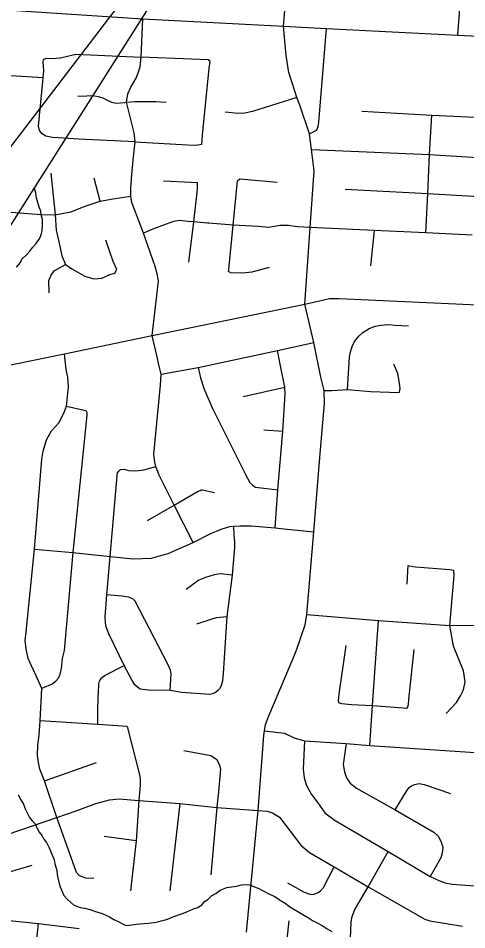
# Model space of a CAD drawing. Extents: x 0 to 69.5, y -4.5 to 22.
# Drawn here: x 4.758 to 5.421, y 17.102 to 18.449 of the extents above; entities that cross this region are included whole.
import ezdxf

# ---------------------------------------------------------------- set-up
doc = ezdxf.new("R2010")
doc.units = 0
for name, color, linetype in [('GM_X_County_Road', 7, 'Continuous'), ('GM_X_Minor_River', 7, 'Continuous'), ('GM_X_Township_Subdivision', 7, 'Continuous'), ('RD_P_Text', 7, 'Continuous')]:
    doc.layers.add(name, color=color, linetype=linetype)

msp = doc.modelspace()

# ---------------------------------------------------------------- linework, layer by layer
at = {"layer": 'GM_X_County_Road'}
for points in [[(5.15, 18.4371), (5.1698, 18.6713), (5.1749, 18.7327), (5.1831, 18.831), (5.2002, 19.0384), (5.204, 19.0829), (5.2078, 19.1282), (5.2116, 19.1733), (5.2155, 19.22), (5.2203, 19.2768)], [(4.5384, 18.4754), (4.5461, 18.4748), (4.6785, 18.4652), (4.9418, 18.4482), (5.15, 18.4371), (5.2136, 18.4338), (5.4078, 18.4238), (5.4377, 18.4223), (5.5969, 18.4142)], [(5.1885, 18.278), (5.1742, 18.3205), (5.1699, 18.3318), (5.1675, 18.3382), (5.1578, 18.3689), (5.154, 18.3937), (5.15, 18.4371)], [(5.1885, 18.278), (5.1987, 18.2836), (5.1998, 18.2849), (5.2005, 18.2864), (5.2013, 18.2892), (5.2022, 18.2953), (5.2136, 18.4338)], [(5.0952, 17.098), (5.1124, 17.278), (5.1207, 17.3886), (5.1219, 17.3959), (5.1235, 17.4049), (5.1285, 17.4176), (5.164, 17.5015), (5.1696, 17.5164), (5.182, 17.5526), (5.1845, 17.5675), (5.195, 17.6899), (5.2039, 17.7996), (5.2105, 17.8795), (5.2103, 17.8987), (5.2053, 17.9185), (5.1947, 17.9695), (5.1816, 18.0264), (5.1894, 18.1399), (5.1951, 18.2234), (5.1913, 18.2549), (5.1885, 18.278)], [(3.9249, 17.4139), (4.1024, 17.5697), (4.2708, 17.7213), (4.2935, 17.7424), (4.3241, 17.7714), (4.3423, 17.7879), (4.3557, 17.8032), (4.3855, 17.8377), (4.3976, 17.8473), (4.4059, 17.853), (4.4167, 17.859), (4.4366, 17.8686), (4.4737, 17.8792), (4.6617, 17.9188), (4.7291, 17.933), (4.8264, 17.9531), (4.956, 17.9799), (5.1816, 18.0264), (5.2178, 18.0345), (5.2322, 18.0349), (5.2647, 18.0331), (5.4907, 18.0227), (5.5592, 18.0196)]]:
    msp.add_lwpolyline(points, dxfattribs=at)
at = {"layer": 'GM_X_Minor_River'}
for points in [[(4.7554, 18.0808), (4.7612, 18.0879), (4.7632, 18.0928), (4.7706, 18.0999), (4.7748, 18.1047), (4.7795, 18.1107), (4.7838, 18.1156), (4.7893, 18.1227), (4.7917, 18.1287), (4.7933, 18.1351), (4.7939, 18.1435), (4.7936, 18.1515), (4.7919, 18.1584), (4.7912, 18.1637), (4.7887, 18.1699), (4.7862, 18.1779), (4.7848, 18.1832), (4.7838, 18.1909), (4.782, 18.1974)], [(4.7578, 17.3011), (4.7618, 17.2937), (4.7654, 17.2871), (4.7682, 17.2802), (4.7711, 17.2744), (4.7744, 17.2675), (4.7784, 17.2624), (4.7832, 17.2577), (4.785, 17.2531), (4.789, 17.2461), (4.7934, 17.2407), (4.7955, 17.2356), (4.7996, 17.2306), (4.8036, 17.2225), (4.8075, 17.2136), (4.8107, 17.2051), (4.812, 17.199), (4.8148, 17.189), (4.8154, 17.1833), (4.8164, 17.1783), (4.8191, 17.1661), (4.8227, 17.158), (4.8252, 17.1522), (4.8304, 17.1463), (4.8393, 17.1385), (4.8495, 17.1347), (4.8563, 17.1334), (4.8635, 17.1317), (4.8721, 17.1284), (4.8819, 17.1255), (4.8864, 17.1238), (4.8928, 17.1206), (4.8992, 17.117), (4.9074, 17.113), (4.9127, 17.1101), (4.9172, 17.1081), (4.9263, 17.109), (4.9321, 17.11), (4.9378, 17.1102), (4.9446, 17.1108), (4.95, 17.1114), (4.9588, 17.1123), (4.9641, 17.1133), (4.9691, 17.1147), (4.9737, 17.1157), (4.9787, 17.1174), (4.9864, 17.1206), (4.991, 17.122), (4.9964, 17.1242), (5.0021, 17.1263), (5.0083, 17.1284), (5.0171, 17.1324), (5.0233, 17.1345), (5.0295, 17.1389), (5.0334, 17.1433), (5.038, 17.1466), (5.0435, 17.1518), (5.05, 17.1551), (5.0563, 17.1602), (5.0663, 17.1641), (5.077, 17.1657), (5.0823, 17.1667), (5.0881, 17.1681), (5.0938, 17.1683), (5.0995, 17.1681), (5.1134, 17.1628), (5.1201, 17.1592), (5.1291, 17.154), (5.1374, 17.1507), (5.1419, 17.1475), (5.1467, 17.1444), (5.1523, 17.1408), (5.1591, 17.136), (5.1654, 17.132), (5.171, 17.1284), (5.1763, 17.1256)], [(5.1763, 17.1256), (5.1811, 17.1228), (5.1871, 17.1192), (5.1931, 17.1153), (5.1998, 17.1117), (5.207, 17.108), (5.2144, 17.1029), (5.2212, 17.0993)]]:
    msp.add_lwpolyline(points, dxfattribs=at)
at = {"layer": 'GM_X_Township_Subdivision'}
for points in [[(5.4078, 18.4238), (5.413, 18.496), (5.4176, 18.5511), (5.4329, 18.6966), (5.4334, 18.7086), (5.4357, 18.7258), (5.4368, 18.7411), (5.4396, 18.7623), (5.4417, 18.7768), (5.4446, 18.7883), (5.4446, 18.7997), (5.4439, 18.813), (5.4443, 18.8311), (5.4466, 18.9246), (5.4479, 18.978), (5.4484, 18.9991)], [(4.9279, 18.2391), (4.9309, 18.2662), (4.9292, 18.2798), (4.9177, 18.3248), (4.9196, 18.3375), (4.9245, 18.347), (4.9322, 18.3602), (4.9358, 18.3697), (4.9383, 18.3772), (4.9396, 18.3916), (4.9418, 18.4482)], [(4.794, 18.3555), (4.7946, 18.3616), (4.7956, 18.3706), (4.7953, 18.3786), (4.7946, 18.384), (4.7951, 18.3882), (4.7989, 18.3899), (4.8074, 18.3894), (4.8205, 18.3905), (4.8429, 18.3961), (4.9396, 18.3916)], [(4.9309, 18.2662), (5.008, 18.2618), (5.0206, 18.2613), (5.0291, 18.2631), (5.0301, 18.2764), (5.04, 18.3751), (5.0416, 18.385), (5.0387, 18.3876), (5.0138, 18.3887), (4.9396, 18.3916)], [(4.7319, 18.3656), (4.7387, 18.3649), (4.7946, 18.3616)], [(4.9309, 18.2662), (4.8472, 18.2703), (4.8245, 18.2717), (4.8086, 18.2727), (4.7987, 18.2745), (4.7934, 18.2779), (4.7893, 18.2829), (4.7876, 18.2894), (4.794, 18.3555)], [(4.8459, 18.3338), (4.859, 18.3343), (4.8665, 18.3346), (4.8706, 18.3341), (4.8758, 18.3331), (4.883, 18.3312), (4.8881, 18.3284), (4.8958, 18.325), (4.9024, 18.3236), (4.9154, 18.3246)], [(4.9154, 18.3246), (4.9177, 18.3248), (4.9304, 18.3258), (4.9422, 18.326), (4.9613, 18.3257), (4.9766, 18.3249)], [(5.1699, 18.3318), (5.1041, 18.3111), (5.0927, 18.3088), (5.0832, 18.308), (5.0639, 18.3101)], [(5.2657, 18.3116), (5.3692, 18.3056), (5.4555, 18.3016)], [(5.3603, 18.1317), (5.3636, 18.1897), (5.366, 18.2476), (5.3692, 18.3056)], [(5.1913, 18.2549), (5.366, 18.2476), (5.5087, 18.2386), (5.5948, 18.2319)], [(4.9564, 17.9778), (4.956, 17.9799), (4.9651, 18.0603), (4.9635, 18.0691), (4.9604, 18.0819), (4.9431, 18.1315), (4.9259, 18.1765), (4.9241, 18.186), (4.9243, 18.1983), (4.9259, 18.2181), (4.9279, 18.2391)], [(4.8061, 18.2202), (4.8124, 18.1586), (4.814, 18.1358), (4.8181, 18.1167), (4.8224, 18.0977), (4.8276, 18.0851), (4.8371, 18.0787), (4.8564, 18.0677), (4.8694, 18.0639), (4.8815, 18.0646), (4.8934, 18.0701), (4.9006, 18.0724), (4.9036, 18.0776), (4.898, 18.0894), (4.8872, 18.121)], [(4.8788, 18.1788), (4.8701, 18.2125)], [(5.01, 18.0886), (5.0172, 18.1481), (5.0226, 18.1965), (5.0229, 18.2055), (5.0136, 18.2063), (4.9725, 18.2083)], [(5.1286, 18.0805), (5.103, 18.0737), (5.0897, 18.0722), (5.0722, 18.0727), (5.0689, 18.0744), (5.069, 18.0774), (5.0755, 18.143), (5.0821, 18.2088), (5.0833, 18.2103), (5.0859, 18.2114), (5.1404, 18.2067)], [(5.2413, 18.1964), (5.3636, 18.1897), (5.4555, 18.1847)], [(4.6202, 18.1771), (4.7476, 18.1625), (4.7786, 18.1601)], [(4.7786, 18.1601), (4.7934, 18.1589), (4.8124, 18.1586), (4.8354, 18.1627), (4.8568, 18.1713), (4.8788, 18.1788), (4.8976, 18.1819), (4.9241, 18.186)], [(5.0396, 18.146), (5.0377, 18.1462), (5.0172, 18.1481), (5.0085, 18.1486), (4.9965, 18.1499), (4.9874, 18.1486), (4.9764, 18.1448), (4.9577, 18.1379), (4.9431, 18.1315)], [(5.4287, 18.1285), (5.3603, 18.1317), (5.2842, 18.1354), (5.1894, 18.1399), (5.1706, 18.1408), (5.1574, 18.1427), (5.1449, 18.1424), (5.1281, 18.1398), (5.113, 18.141), (5.0755, 18.143), (5.0396, 18.146)], [(5.2842, 18.1354), (5.2784, 18.0829)], [(4.8034, 18.0431), (4.8032, 18.0611), (4.8065, 18.0693), (4.8111, 18.0758), (4.8276, 18.0851)], [(5.2445, 17.9004), (5.2477, 17.9481), (5.2492, 17.9558), (5.2517, 17.9639), (5.2551, 17.971), (5.2614, 17.9789), (5.2674, 17.9844), (5.2767, 17.9903), (5.2854, 17.9939), (5.294, 17.9953), (5.3058, 17.9961), (5.3153, 17.9953), (5.3348, 17.9945)], [(5.0163, 17.6742), (4.9883, 17.7294), (4.9663, 17.7737), (4.9613, 17.7863), (4.96, 17.7926), (4.9585, 17.8047), (4.9682, 17.9065), (4.969, 17.9229), (4.9661, 17.9348), (4.9625, 17.9503), (4.9564, 17.9778)], [(4.969, 17.9229), (5.024, 17.9326), (5.1409, 17.9578), (5.1947, 17.9695)], [(4.8696, 17.1775), (4.8577, 17.1779), (4.8483, 17.1813), (4.8439, 17.1865), (4.8409, 17.1947), (4.8149, 17.2674), (4.7965, 17.322), (4.7899, 17.3392), (4.7876, 17.3487), (4.7864, 17.3593), (4.7869, 17.3746), (4.7887, 17.3893), (4.7903, 17.4106), (4.7925, 17.4584), (4.7844, 17.4771), (4.7773, 17.4918), (4.7724, 17.5028), (4.7695, 17.5167), (4.768, 17.529), (4.7693, 17.542), (4.7819, 17.6643), (4.7928, 17.7974), (4.7947, 17.8091), (4.7994, 17.8257), (4.807, 17.8393), (4.8176, 17.8509), (4.8253, 17.8653), (4.8291, 17.8758), (4.832, 17.9044), (4.8312, 17.9185), (4.8289, 17.9298), (4.8264, 17.9531)], [(5.1375, 17.6959), (5.1416, 17.752), (5.1492, 17.8384), (5.1526, 17.8932), (5.152, 17.9036), (5.1498, 17.9135), (5.1476, 17.9252), (5.1409, 17.9578)], [(5.2103, 17.8987), (5.2218, 17.8989), (5.2445, 17.9004), (5.2784, 17.8973), (5.3209, 17.8959), (5.3225, 17.9012), (5.3216, 17.9096), (5.3191, 17.9238), (5.3133, 17.9378)], [(5.024, 17.9326), (5.0273, 17.9176), (5.0325, 17.9006), (5.0451, 17.872), (5.0935, 17.7757), (5.1, 17.7628), (5.104, 17.7586), (5.1086, 17.7557), (5.1416, 17.752)], [(5.0902, 17.89), (5.152, 17.9036)], [(4.8291, 17.8758), (4.8554, 17.8697), (4.8573, 17.8692), (4.8589, 17.8676), (4.8593, 17.8651), (4.859, 17.8623), (4.8384, 17.6593), (4.8256, 17.5145), (4.8229, 17.5024), (4.8212, 17.488), (4.8192, 17.479), (4.8168, 17.4732), (4.8131, 17.4687), (4.8088, 17.4652), (4.7925, 17.4584)], [(5.1208, 17.8404), (5.1492, 17.8384)], [(5.0759, 17.6982), (5.0768, 17.6846), (5.0775, 17.6748), (5.0774, 17.6669), (5.0743, 17.6256), (5.0663, 17.5646), (5.0608, 17.4804), (5.0599, 17.4694), (5.058, 17.462), (5.0556, 17.4579), (5.0522, 17.4546), (5.0478, 17.4514), (5.0409, 17.4494), (4.9993, 17.4522), (4.9826, 17.4553), (4.9504, 17.4558), (4.9381, 17.4572), (4.934, 17.4601), (4.9304, 17.4637), (4.9263, 17.47), (4.9146, 17.492), (4.8916, 17.5391), (4.8894, 17.5454), (4.8873, 17.5509), (4.8867, 17.5565), (4.8865, 17.5644), (4.8888, 17.5966), (4.8936, 17.6534), (4.9039, 17.7724), (4.9048, 17.7769), (4.9072, 17.7799), (4.9091, 17.7821), (4.9141, 17.7827), (4.9213, 17.7806), (4.9296, 17.78), (4.9357, 17.7804), (4.9435, 17.7814), (4.9613, 17.7863)], [(4.9489, 17.7068), (4.9883, 17.7294), (5.023, 17.7494), (5.0266, 17.7511), (5.0283, 17.7517), (5.0295, 17.7518), (5.048, 17.7479)], [(4.7819, 17.6643), (4.8384, 17.6593), (4.8936, 17.6534), (4.9276, 17.6497), (4.955, 17.6511), (4.972, 17.6556), (4.9793, 17.658), (5.0163, 17.6742), (5.0416, 17.6869), (5.0577, 17.694), (5.0707, 17.6978), (5.0759, 17.6982), (5.0858, 17.6987), (5.1022, 17.6985), (5.1375, 17.6959), (5.1505, 17.6943), (5.195, 17.6899)], [(5.3906, 17.4214), (5.4056, 17.4374), (5.4118, 17.4476), (5.4161, 17.4565), (5.4185, 17.4681), (5.4163, 17.4842), (5.4013, 17.5208), (5.3957, 17.5512), (5.4025, 17.6255), (5.4016, 17.6326), (5.3957, 17.6337), (5.3453, 17.6374), (5.3337, 17.6396), (5.3335, 17.632), (5.3321, 17.6123)], [(5.0743, 17.6256), (5.0568, 17.6275), (5.0473, 17.6263), (5.0345, 17.6225), (5.0247, 17.6183), (5.0061, 17.6044)], [(4.9826, 17.4553), (4.9837, 17.4801), (4.9827, 17.4854), (4.9799, 17.4923), (4.9307, 17.5873), (4.9271, 17.5907), (4.9206, 17.5931), (4.9117, 17.5948), (4.8888, 17.5966)], [(5.022, 17.5537), (5.0432, 17.5609), (5.0511, 17.5631), (5.0663, 17.5646)], [(5.1845, 17.5675), (5.2903, 17.559), (5.3957, 17.5512), (5.4534, 17.5517)], [(5.2778, 17.3738), (5.2818, 17.4332), (5.2903, 17.559)], [(5.242, 17.522), (5.2318, 17.4501), (5.2307, 17.4407), (5.2313, 17.4376), (5.2359, 17.4362), (5.2504, 17.4346), (5.2818, 17.4332), (5.3271, 17.4296), (5.3316, 17.4292), (5.334, 17.4308), (5.3348, 17.4352), (5.3354, 17.4422), (5.3434, 17.5159)], [(4.8757, 17.4289), (4.8767, 17.4553), (4.8769, 17.4613), (4.8768, 17.4652), (4.8782, 17.4693), (4.8803, 17.4733), (4.8864, 17.4781), (4.9146, 17.492)], [(4.8754, 17.4049), (4.8754, 17.4234), (4.8757, 17.4289)], [(4.9189, 17.4019), (4.8754, 17.4049), (4.7903, 17.4106)], [(4.9189, 17.4019), (4.9378, 17.3289), (4.9382, 17.3233), (4.9381, 17.3156), (4.9363, 17.2926), (4.9321, 17.2332), (4.9237, 17.159)], [(5.1219, 17.3959), (5.1516, 17.392), (5.1659, 17.3852), (5.1811, 17.3808), (5.2427, 17.3769), (5.2778, 17.3738), (5.4627, 17.3615)], [(5.1811, 17.3808), (5.179, 17.3392), (5.1806, 17.3263), (5.1842, 17.3148), (5.1913, 17.3018), (5.2006, 17.289), (5.2113, 17.2744), (5.2262, 17.2629), (5.3048, 17.2172), (5.3668, 17.1805), (5.3796, 17.1742), (5.3891, 17.1708), (5.3995, 17.1689), (5.4459, 17.1657)], [(5.2427, 17.3769), (5.2384, 17.3457), (5.24, 17.335), (5.2432, 17.3262), (5.2487, 17.3185), (5.2578, 17.3108), (5.3151, 17.279), (5.3722, 17.246), (5.3788, 17.2399), (5.3831, 17.2314), (5.3854, 17.2231), (5.3848, 17.2147), (5.3827, 17.2079), (5.3742, 17.1932), (5.3668, 17.1805)], [(5.0026, 17.3666), (5.0427, 17.359), (5.0508, 17.3539), (5.0551, 17.3463), (5.057, 17.3394), (5.0532, 17.2999)], [(4.7965, 17.322), (4.8735, 17.3489)], [(5.3151, 17.279), (5.3328, 17.308), (5.3357, 17.3117), (5.3391, 17.3142), (5.3436, 17.3162), (5.3508, 17.3177), (5.3581, 17.3161), (5.3971, 17.3028)], [(4.7414, 17.2423), (4.8149, 17.2674), (4.8435, 17.2774), (4.8723, 17.2882), (4.8926, 17.2937), (4.9069, 17.295), (4.9363, 17.2926), (4.9967, 17.2882), (5.0516, 17.2823), (5.1124, 17.278), (5.1259, 17.2768), (5.1335, 17.2745), (5.144, 17.2681), (5.1756, 17.2268), (5.1883, 17.216), (5.225, 17.1945), (5.2753, 17.1653), (5.3587, 17.1171), (5.3662, 17.115), (5.4145, 17.107)], [(4.9967, 17.2882), (4.9818, 17.1591)], [(5.0532, 17.2999), (5.053, 17.2976), (5.0516, 17.2823), (5.0427, 17.1827)], [(4.9321, 17.2332), (4.885, 17.2394)], [(5.2336, 16.8832), (5.2389, 16.9495), (5.2434, 17.0063), (5.248, 17.0647), (5.25, 17.1131), (5.2514, 17.1214), (5.2553, 17.1314), (5.2753, 17.1653), (5.3048, 17.2172)], [(4.5968, 17.1971), (4.7209, 17.1853), (4.7344, 17.1858), (4.7448, 17.1871), (4.7783, 17.1973)], [(5.156, 17.1712), (5.1807, 17.1574), (5.1902, 17.1536), (5.1952, 17.1542), (5.201, 17.1567), (5.2046, 17.1593), (5.209, 17.1641), (5.225, 17.1945)], [(4.5591, 17.1345), (4.5912, 17.1311), (4.788, 17.1107), (4.8481, 17.1037)], [(5.1581, 17.1146), (5.1548, 17.0876), (5.1598, 17.0773), (5.1651, 17.0729), (5.1705, 17.0702), (5.1793, 17.0688), (5.248, 17.0647), (5.341, 17.0586)], [(4.7636, 16.7188), (4.7406, 16.7632), (4.7403, 16.7676), (4.7411, 16.7758), (4.752, 16.8059), (4.7546, 16.8153), (4.7548, 16.8229), (4.7559, 16.8351), (4.7663, 16.8912), (4.7706, 16.9451), (4.7763, 17.0042), (4.7825, 17.0596), (4.788, 17.1107)]]:
    msp.add_lwpolyline(points, dxfattribs=at)
at = {"layer": 'RD_P_Text'}
msp.add_lwpolyline([(4.6261, 17.9532), (5.1831, 18.831), (4.6261, 18.1024), (4.6261, 17.9532)], dxfattribs=at)

doc.saveas('drawing.dxf')
